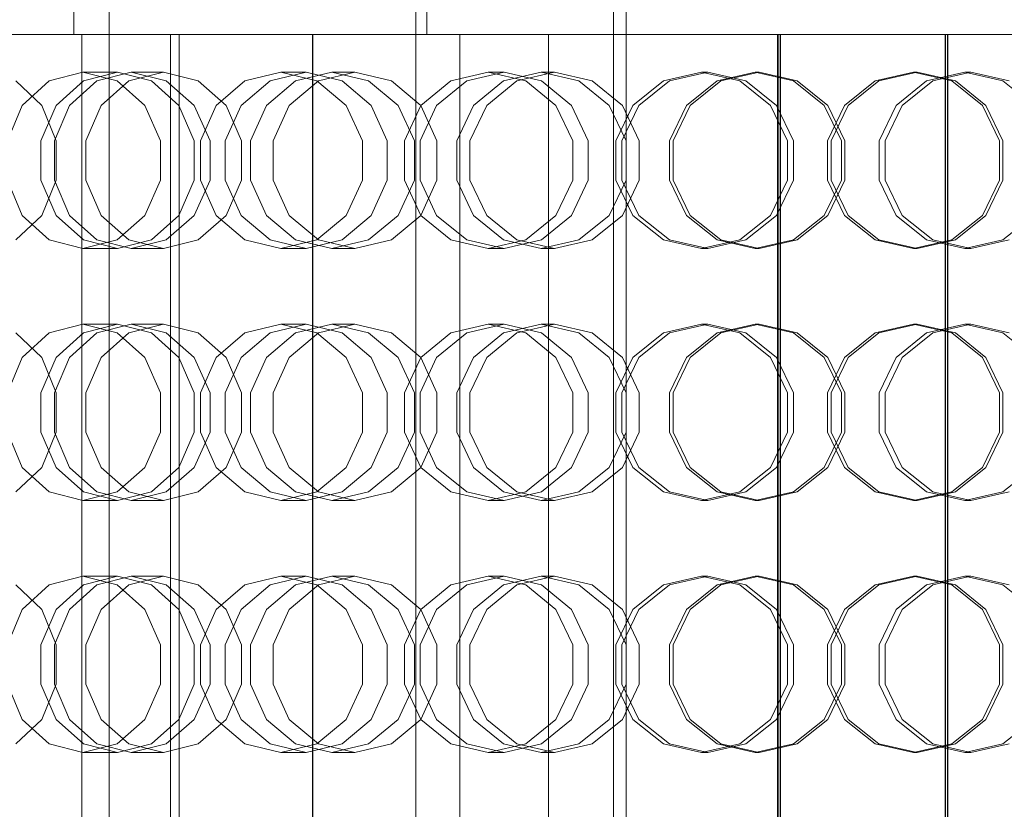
# Model space of a CAD drawing. Header units: millimetres. Extents: x -4738 to 65662, y -68080 to 6847.
# Tile 668 of 1056: x 25056 to 25290, y -17984 to -17796. Entities that reach past the tile are written whole.
import ezdxf

# ---------------------------------------------------------------- set-up
doc = ezdxf.new("R2010")
doc.units = ezdxf.units.MM
for name, color, linetype, lineweight in [('COTAS_P', 1, 'Continuous', 0), ('superior_briquetadora', 7, 'Continuous', 0), ('superior_C02-briq', 7, 'Continuous', 0)]:
    doc.layers.add(name, color=color, linetype=linetype, lineweight=lineweight)
doc.dimstyles.new('R19_100', dxfattribs={"dimtxt": 250, "dimasz": 150, "dimexe": 150, "dimexo": 80, "dimgap": 100, "dimtad": 1, "dimtih": 1, "dimtoh": 1, "dimdsep": 46, "dimcen": 0.09, "dimadec": 0, "dimazin": 0, "dimtfac": 1, "dimtdec": 4, "dimtofl": 0, "dimtmove": 0, "dimatfit": 3, "dimfxl": 1, "dimtolj": 1, "dimtzin": 0, "dimarcsym": 0})

# ---------------------------------------------------------------- blocks, each defined once
blk = doc.blocks.new('DIM_R30_33')
at = {"layer": 'COTAS_P'}
for p, q in [((24250.07, -17080), (24400.07, -17035)), ((26750.07, -17080), (26600.07, -17035)), ((24250.07, -17980), (24250.07, -17080)), ((24250.07, -17080), (26750.07, -17080)), ((24250.07, -17080), (24400.07, -17125)), ((26750.07, -17080), (26600.07, -17125)), ((26750.07, -17980), (26750.07, -17080))]:
    blk.add_line(p, q, dxfattribs=at)
blk.add_text('2500 P', height=250, dxfattribs=at).set_placement((25500.07, -16980))

msp = doc.modelspace()

# ---------------------------------------------------------------- linework, layer by layer
at = {"layer": 'superior_briquetadora'}
for p, q in [((25152.685, -17250), (25152.685, -17800)), ((25068.718, -17520), (25068.718, -17800)), ((25197.067, -17655), (25197.067, -18305)), ((25200.067, -17655), (25200.067, -18305)), ((25077.067, -17789), (25077.067, -18171)), ((25042.055, -17800), (25059.165, -17800)), ((25060.251, -17800), (25043.109, -17800)), ((25046.788, -17800), (25059.697, -17800)), ((25060.338, -17800), (25047.587, -17800)), ((25066.791, -17800), (25048.883, -17800)), ((25050.024, -17800), (25067.82, -17800)), ((25059.165, -17800), (25076.765, -17800)), ((25059.697, -17800), (25068.718, -17800)), ((25077.881, -17800), (25060.251, -17800)), ((25069.074, -17800), (25060.338, -17800)), ((25082.084, -17800), (25066.791, -17800)), ((25067.82, -17800), (25082.9, -17800)), ((25068.718, -17800), (25072.065, -17800)), ((25072.065, -17800), (25069.074, -17800)), ((25070.597, -18160), (25070.597, -17800)), ((25073.173, -17800), (25070.597, -17800)), ((25070.597, -17800), (25074.863, -17800)), ((25082.2, -17800), (25073.173, -17800)), ((25074.863, -17800), (25085.323, -17800)), ((25076.765, -17800), (25094.811, -17800)), ((25095.952, -17800), (25077.881, -17800)), ((25093.263, -17800), (25082.084, -17800)), ((25096.303, -17800), (25082.2, -17800)), ((25082.9, -17800), (25093.788, -17800)), ((25085.323, -17800), (25100.383, -17800)), ((25091.695, -18160), (25091.695, -17800)), ((25094.272, -17800), (25091.695, -17800)), ((25091.695, -17800), (25095.962, -17800)), ((25099.236, -17800), (25093.263, -17800)), ((25093.788, -17800), (25099.416, -17800)), ((25093.788, -17800), (25093.788, -18160)), ((25103.298, -17800), (25094.272, -17800)), ((25094.811, -17800), (25113.255, -17800)), ((25114.42, -17800), (25095.952, -17800)), ((25095.962, -17800), (25106.421, -17800)), ((25113.335, -17800), (25096.303, -17800)), ((25099.416, -17800), (25099.236, -17800)), ((25100.383, -17800), (25117.751, -17800)), ((25117.401, -17800), (25103.298, -17800)), ((25106.421, -17800), (25121.481, -17800)), ((25113.255, -17800), (25132.05, -17800)), ((25130.703, -17800), (25113.335, -17800)), ((25133.235, -17800), (25114.42, -17800)), ((25134.433, -17800), (25117.401, -17800)), ((25117.751, -17800), (25134.783, -17800)), ((25121.481, -17800), (25138.849, -17800)), ((25125.468, -18160), (25125.468, -17800)), ((25126.044, -17800), (25125.468, -17800)), ((25125.468, -17800), (25127.948, -17800)), ((25125.568, -17800), (25128.048, -17800)), ((25125.568, -17800), (25125.568, -18160)), ((25126.144, -17800), (25125.568, -17800)), ((25129.675, -17800), (25126.044, -17800)), ((25129.771, -17800), (25126.144, -17800)), ((25127.948, -17800), (25133.419, -17800)), ((25128.048, -17800), (25133.519, -17800)), ((25136.269, -17800), (25129.675, -17800)), ((25136.361, -17800), (25129.771, -17800)), ((25145.763, -17800), (25130.703, -17800)), ((25132.05, -17800), (25151.148, -17800)), ((25152.35, -17800), (25133.235, -17800)), ((25133.419, -17800), (25141.746, -17800)), ((25133.519, -17800), (25141.847, -17800)), ((25151.801, -17800), (25134.433, -17800)), ((25134.783, -17800), (25148.886, -17800)), ((25145.666, -17800), (25136.269, -17800)), ((25145.75, -17800), (25136.361, -17800)), ((25138.849, -17800), (25155.881, -17800)), ((25141.746, -17800), (25152.726, -17800)), ((25141.847, -17800), (25152.827, -17800)), ((25157.634, -17800), (25145.666, -17800)), ((25157.708, -17800), (25145.75, -17800)), ((25156.222, -17800), (25145.763, -17800)), ((25148.886, -17800), (25157.912, -17800)), ((25151.148, -17800), (25170.5, -17800)), ((25166.861, -17800), (25151.801, -17800)), ((25171.717, -17800), (25152.35, -17800)), ((25152.685, -17800), (25155.489, -17800)), ((25153.623, -17800), (25152.685, -17800)), ((25152.726, -17800), (25166.089, -17800)), ((25152.827, -17800), (25166.191, -17800)), ((25158.267, -17800), (25153.623, -17800)), ((25155.489, -17800), (25161.929, -17800)), ((25155.881, -17800), (25169.984, -17800)), ((25160.489, -17800), (25156.222, -17800)), ((25171.877, -17800), (25157.634, -17800)), ((25171.94, -17800), (25157.708, -17800)), ((25157.912, -17800), (25160.489, -17800)), ((25166.439, -17800), (25158.267, -17800)), ((25160.489, -18160), (25160.489, -17800)), ((25161.929, -17800), (25171.755, -17800)), ((25166.089, -17800), (25181.508, -17800)), ((25166.191, -17800), (25181.61, -17800)), ((25177.825, -17800), (25166.439, -17800)), ((25177.321, -17800), (25166.861, -17800)), ((25169.984, -17800), (25179.011, -17800)), ((25170.5, -17800), (25190.056, -17800)), ((25191.284, -17800), (25171.717, -17800)), ((25171.755, -17800), (25184.59, -17800)), ((25188.046, -17800), (25171.877, -17800)), ((25188.096, -17800), (25171.94, -17800)), ((25181.587, -17800), (25177.321, -17800)), ((25191.987, -17800), (25177.825, -17800)), ((25179.011, -17800), (25181.587, -17800)), ((25181.508, -17800), (25198.606, -17800)), ((25181.587, -18160), (25181.587, -17800)), ((25181.61, -17800), (25198.708, -17800)), ((25184.59, -17800), (25199.942, -17800)), ((25205.742, -17800), (25188.046, -17800)), ((25205.778, -17800), (25188.096, -17800)), ((25190.056, -17800), (25209.766, -17800)), ((25211.002, -17800), (25191.284, -17800)), ((25208.381, -17800), (25191.987, -17800)), ((25198.606, -17800), (25216.965, -17800)), ((25198.708, -17800), (25217.064, -17800)), ((25199.942, -17800), (25217.221, -17800)), ((25224.53, -17800), (25205.742, -17800)), ((25224.55, -17800), (25205.778, -17800)), ((25226.377, -17800), (25208.381, -17800)), ((25209.766, -17800), (25229.58, -17800)), ((25230.821, -17800), (25211.002, -17800)), ((25216.965, -17800), (25236.134, -17800)), ((25217.064, -17800), (25236.229, -17800)), ((25217.221, -17800), (25235.761, -17800)), ((25243.946, -17800), (25224.53, -17800)), ((25243.951, -17800), (25224.55, -17800)), ((25245.283, -17800), (25226.377, -17800)), ((25229.58, -17800), (25249.446, -17800)), ((25250.689, -17800), (25230.821, -17800)), ((25235.761, -17800), (25254.852, -17800)), ((25236.134, -17800), (25236.134, -18160)), ((25236.134, -17800), (25236.703, -17800)), ((25236.229, -17800), (25236.229, -18160)), ((25236.229, -17800), (25236.798, -17800)), ((25236.703, -17800), (25276.655, -17800)), ((25236.703, -18160), (25236.703, -17800)), ((25236.798, -17800), (25276.55, -17800)), ((25236.798, -17800), (25236.798, -18160)), ((25263.513, -17800), (25243.946, -17800)), ((25263.503, -17800), (25243.951, -17800)), ((25264.374, -17800), (25245.283, -17800)), ((25249.446, -17800), (25269.314, -17800)), ((25270.555, -17800), (25250.689, -17800)), ((25254.852, -17800), (25273.758, -17800)), ((25282.723, -17800), (25263.503, -17800)), ((25282.749, -17800), (25263.513, -17800)), ((25282.914, -17800), (25264.374, -17800)), ((25269.314, -17800), (25289.133, -17800)), ((25290.369, -17800), (25270.555, -17800)), ((25273.758, -17800), (25291.754, -17800)), ((25275.981, -17800), (25294.694, -17800)), ((25275.981, -18160), (25275.981, -17800)), ((25276.55, -17800), (25275.981, -17800)), ((25276.655, -17800), (25276.085, -17800)), ((25276.085, -17800), (25294.8, -17800)), ((25276.085, -18160), (25276.085, -17800)), ((25276.55, -17800), (25276.55, -18160)), ((25276.655, -18160), (25276.655, -17800)), ((25301.14, -17800), (25282.723, -17800)), ((25301.181, -17800), (25282.749, -17800)), ((25300.193, -17800), (25282.914, -17800)), ((25289.133, -17800), (25308.851, -17800)), ((25062.79, -17811.08), (25070.847, -17809)), ((25079.071, -17809), (25070.847, -17809)), ((25070.847, -17809), (25079.001, -17811.08)), ((25079.071, -17809), (25070.966, -17811.08)), ((25082.359, -17809), (25074.167, -17811.08)), ((25087.176, -17811.08), (25079.071, -17809)), ((25081.818, -17811.08), (25090.055, -17809)), ((25090.055, -17809), (25082.359, -17809)), ((25090.642, -17811.08), (25082.359, -17809)), ((25090.055, -17809), (25098.292, -17811.08)), ((25109.378, -17811.08), (25117.922, -17809)), ((25123.986, -17809), (25115.408, -17811.08)), ((25123.986, -17809), (25117.922, -17809)), ((25117.922, -17809), (25126.538, -17811.08)), ((25130.077, -17809), (25121.434, -17811.08)), ((25132.565, -17811.08), (25123.986, -17809)), ((25126.909, -17811.08), (25135.583, -17809)), ((25135.583, -17809), (25130.077, -17809)), ((25138.785, -17811.08), (25130.077, -17809)), ((25135.583, -17809), (25144.258, -17811.08)), ((25158.374, -17811.08), (25167.259, -17809)), ((25171.059, -17809), (25162.153, -17811.08)), ((25171.059, -17809), (25167.259, -17809)), ((25167.259, -17809), (25176.188, -17811.08)), ((25179.848, -17809), (25170.902, -17811.08)), ((25179.965, -17811.08), (25171.059, -17809)), ((25174.106, -17811.08), (25183.07, -17809)), ((25183.07, -17809), (25179.848, -17809)), ((25188.832, -17811.08), (25179.848, -17809)), ((25183.07, -17809), (25192.035, -17811.08)), ((25208.939, -17811.08), (25218.012, -17809)), ((25219.483, -17809), (25210.402, -17811.08)), ((25219.483, -17809), (25218.012, -17809)), ((25218.012, -17809), (25227.103, -17811.08)), ((25228.564, -17811.08), (25219.483, -17809)), ((25230.821, -17809), (25221.724, -17811.08)), ((25222.603, -17811.08), (25231.704, -17809)), ((25231.704, -17809), (25230.821, -17809)), ((25239.927, -17811.08), (25230.821, -17809)), ((25231.704, -17809), (25240.804, -17811.08)), ((25268.431, -17809), (25259.33, -17811.08)), ((25260.208, -17811.08), (25269.314, -17809)), ((25268.431, -17809), (25269.314, -17809)), ((25277.532, -17811.08), (25268.431, -17809)), ((25269.314, -17809), (25278.411, -17811.08)), ((25271.571, -17811.08), (25280.652, -17809)), ((25282.123, -17809), (25273.032, -17811.08)), ((25280.652, -17809), (25282.123, -17809)), ((25280.652, -17809), (25289.733, -17811.08)), ((25291.196, -17811.08), (25282.123, -17809)), ((25054.922, -17811.08), (25061.063, -17816.907)), ((25056.4, -17816.906), (25062.79, -17811.08)), ((25070.966, -17811.08), (25064.467, -17816.907)), ((25074.167, -17811.08), (25067.664, -17816.906)), ((25075.213, -17816.907), (25081.818, -17811.08)), ((25079.001, -17811.08), (25085.608, -17816.906)), ((25093.676, -17816.907), (25087.176, -17811.08)), ((25097.348, -17816.906), (25090.642, -17811.08)), ((25098.292, -17811.08), (25104.897, -17816.907)), ((25102.58, -17816.906), (25109.378, -17811.08)), ((25115.408, -17811.08), (25108.528, -17816.907)), ((25121.434, -17811.08), (25114.551, -17816.906)), ((25119.952, -17816.907), (25126.909, -17811.08)), ((25126.538, -17811.08), (25133.497, -17816.906)), ((25139.445, -17816.907), (25132.565, -17811.08)), ((25145.813, -17816.906), (25138.785, -17811.08)), ((25144.258, -17811.08), (25151.215, -17816.907)), ((25151.283, -17816.906), (25158.374, -17811.08)), ((25162.153, -17811.08), (25155.011, -17816.907)), ((25170.902, -17811.08), (25163.756, -17816.906)), ((25166.917, -17816.907), (25174.106, -17811.08)), ((25176.188, -17811.08), (25183.38, -17816.906)), ((25187.107, -17816.907), (25179.965, -17811.08)), ((25196.063, -17816.906), (25188.832, -17811.08)), ((25192.035, -17811.08), (25199.224, -17816.907)), ((25201.677, -17816.906), (25208.939, -17811.08)), ((25210.402, -17811.08), (25203.12, -17816.907)), ((25221.724, -17811.08), (25214.439, -17816.906)), ((25215.305, -17816.907), (25222.603, -17811.08)), ((25227.103, -17811.08), (25234.404, -17816.906)), ((25235.847, -17816.907), (25228.564, -17811.08)), ((25247.236, -17816.906), (25239.927, -17811.08)), ((25240.804, -17811.08), (25248.103, -17816.907)), ((25259.33, -17811.08), (25252.032, -17816.907)), ((25252.899, -17816.906), (25260.208, -17811.08)), ((25264.288, -17816.907), (25271.571, -17811.08)), ((25273.032, -17811.08), (25265.731, -17816.906)), ((25284.83, -17816.907), (25277.532, -17811.08)), ((25278.411, -17811.08), (25285.696, -17816.906)), ((25289.733, -17811.08), (25297.015, -17816.907)), ((25052.88, -17825.326), (25056.4, -17816.906)), ((25064.467, -17816.907), (25060.86, -17825.327)), ((25061.063, -17816.907), (25064.471, -17825.327)), ((25067.664, -17816.906), (25064.08, -17825.326)), ((25071.547, -17825.327), (25075.213, -17816.907)), ((25085.608, -17816.906), (25089.303, -17825.326)), ((25097.283, -17825.327), (25093.676, -17816.907)), ((25101.095, -17825.326), (25097.348, -17816.906)), ((25098.826, -17825.326), (25102.58, -17816.906)), ((25108.528, -17816.907), (25104.71, -17825.327)), ((25104.897, -17816.907), (25108.563, -17825.327)), ((25114.551, -17816.906), (25110.749, -17825.326)), ((25116.091, -17825.327), (25119.952, -17816.907)), ((25133.497, -17816.906), (25137.379, -17825.326)), ((25143.263, -17825.327), (25139.445, -17816.907)), ((25149.732, -17825.326), (25145.813, -17816.906)), ((25147.36, -17825.326), (25151.283, -17816.906)), ((25155.011, -17816.907), (25151.047, -17825.327)), ((25151.215, -17816.907), (25155.075, -17825.327)), ((25163.756, -17816.906), (25159.801, -17825.326)), ((25162.928, -17825.327), (25166.917, -17816.907)), ((25183.38, -17816.906), (25187.384, -17825.326)), ((25191.071, -17825.327), (25187.107, -17816.907)), ((25200.086, -17825.326), (25196.063, -17816.906)), ((25197.651, -17825.326), (25201.677, -17816.906)), ((25203.12, -17816.907), (25199.078, -17825.327)), ((25199.224, -17816.907), (25203.213, -17825.327)), ((25214.439, -17816.906), (25210.398, -17825.326)), ((25211.255, -17825.327), (25215.305, -17816.907)), ((25234.404, -17816.906), (25238.461, -17825.326)), ((25239.888, -17825.327), (25235.847, -17816.907)), ((25251.296, -17825.326), (25247.236, -17816.906)), ((25252.032, -17816.907), (25247.982, -17825.327)), ((25248.103, -17816.907), (25252.153, -17825.327)), ((25248.839, -17825.326), (25252.899, -17816.906)), ((25260.247, -17825.327), (25264.288, -17816.907)), ((25265.731, -17816.906), (25261.674, -17825.326)), ((25288.88, -17825.327), (25284.83, -17816.907)), ((25285.696, -17816.906), (25289.737, -17825.326)), ((25060.86, -17825.327), (25060.86, -17834.673)), ((25064.08, -17825.326), (25064.08, -17834.674)), ((25064.471, -17825.327), (25064.471, -17834.673)), ((25071.547, -17834.673), (25071.547, -17825.327)), ((25089.303, -17825.326), (25089.303, -17834.674)), ((25097.283, -17834.673), (25097.283, -17825.327)), ((25098.826, -17834.674), (25098.826, -17825.326)), ((25101.095, -17834.674), (25101.095, -17825.326)), ((25104.71, -17825.327), (25104.71, -17834.673)), ((25108.563, -17825.327), (25108.563, -17834.673)), ((25110.749, -17825.326), (25110.749, -17834.674)), ((25116.091, -17834.673), (25116.091, -17825.327)), ((25137.379, -17825.326), (25137.379, -17834.674)), ((25143.263, -17834.673), (25143.263, -17825.327)), ((25147.36, -17834.674), (25147.36, -17825.326)), ((25149.732, -17834.674), (25149.732, -17825.326)), ((25151.047, -17825.327), (25151.047, -17834.673)), ((25155.075, -17825.327), (25155.075, -17834.673)), ((25159.801, -17825.326), (25159.801, -17834.674)), ((25162.928, -17834.673), (25162.928, -17825.327)), ((25187.384, -17825.326), (25187.384, -17834.674)), ((25191.071, -17834.673), (25191.071, -17825.327)), ((25197.651, -17834.674), (25197.651, -17825.326)), ((25199.078, -17825.327), (25199.078, -17834.673)), ((25200.086, -17834.674), (25200.086, -17825.326)), ((25203.213, -17825.327), (25203.213, -17834.673)), ((25210.398, -17825.326), (25210.398, -17834.674)), ((25211.255, -17834.673), (25211.255, -17825.327)), ((25238.461, -17825.326), (25238.461, -17834.674)), ((25239.888, -17834.673), (25239.888, -17825.327)), ((25247.982, -17825.327), (25247.982, -17834.673)), ((25248.839, -17834.674), (25248.839, -17825.326)), ((25251.296, -17834.674), (25251.296, -17825.326)), ((25252.153, -17825.327), (25252.153, -17834.673)), ((25260.247, -17834.673), (25260.247, -17825.327)), ((25261.674, -17825.326), (25261.674, -17834.674)), ((25288.88, -17834.673), (25288.88, -17825.327)), ((25289.737, -17825.326), (25289.737, -17834.674)), ((25056.4, -17843.094), (25052.88, -17834.674)), ((25060.86, -17834.673), (25064.467, -17843.093)), ((25064.471, -17834.673), (25061.063, -17843.093)), ((25064.08, -17834.674), (25067.664, -17843.094)), ((25075.213, -17843.093), (25071.547, -17834.673)), ((25089.303, -17834.674), (25085.608, -17843.094)), ((25093.676, -17843.093), (25097.283, -17834.673)), ((25097.348, -17843.094), (25101.095, -17834.674)), ((25102.58, -17843.094), (25098.826, -17834.674)), ((25104.71, -17834.673), (25108.528, -17843.093)), ((25108.563, -17834.673), (25104.897, -17843.093)), ((25110.749, -17834.674), (25114.551, -17843.094)), ((25119.952, -17843.093), (25116.091, -17834.673)), ((25137.379, -17834.674), (25133.497, -17843.094)), ((25139.445, -17843.093), (25143.263, -17834.673)), ((25145.813, -17843.094), (25149.732, -17834.674)), ((25151.283, -17843.094), (25147.36, -17834.674)), ((25151.047, -17834.673), (25155.011, -17843.093)), ((25155.075, -17834.673), (25151.215, -17843.093)), ((25159.801, -17834.674), (25163.756, -17843.094)), ((25166.917, -17843.093), (25162.928, -17834.673)), ((25187.384, -17834.674), (25183.38, -17843.094)), ((25187.107, -17843.093), (25191.071, -17834.673)), ((25196.063, -17843.094), (25200.086, -17834.674)), ((25201.677, -17843.094), (25197.651, -17834.674)), ((25199.078, -17834.673), (25203.12, -17843.093)), ((25203.213, -17834.673), (25199.224, -17843.093)), ((25210.398, -17834.674), (25214.439, -17843.094)), ((25215.305, -17843.093), (25211.255, -17834.673)), ((25238.461, -17834.674), (25234.404, -17843.094)), ((25235.847, -17843.093), (25239.888, -17834.673)), ((25247.236, -17843.094), (25251.296, -17834.674)), ((25247.982, -17834.673), (25252.032, -17843.093)), ((25252.153, -17834.673), (25248.103, -17843.093)), ((25252.899, -17843.094), (25248.839, -17834.674)), ((25264.288, -17843.093), (25260.247, -17834.673)), ((25261.674, -17834.674), (25265.731, -17843.094)), ((25284.83, -17843.093), (25288.88, -17834.673)), ((25289.737, -17834.674), (25285.696, -17843.094)), ((25061.063, -17843.093), (25054.922, -17848.92)), ((25062.79, -17848.92), (25056.4, -17843.094)), ((25064.467, -17843.093), (25070.966, -17848.92)), ((25067.664, -17843.094), (25074.167, -17848.92)), ((25081.818, -17848.92), (25075.213, -17843.093)), ((25085.608, -17843.094), (25079.001, -17848.92)), ((25087.176, -17848.92), (25093.676, -17843.093)), ((25090.642, -17848.92), (25097.348, -17843.094)), ((25104.897, -17843.093), (25098.292, -17848.92)), ((25109.378, -17848.92), (25102.58, -17843.094)), ((25108.528, -17843.093), (25115.408, -17848.92)), ((25114.551, -17843.094), (25121.434, -17848.92)), ((25126.909, -17848.92), (25119.952, -17843.093)), ((25133.497, -17843.094), (25126.538, -17848.92)), ((25132.565, -17848.92), (25139.445, -17843.093)), ((25138.785, -17848.92), (25145.813, -17843.094)), ((25151.215, -17843.093), (25144.258, -17848.92)), ((25158.374, -17848.92), (25151.283, -17843.094)), ((25155.011, -17843.093), (25162.153, -17848.92)), ((25163.756, -17843.094), (25170.902, -17848.92)), ((25174.106, -17848.92), (25166.917, -17843.093)), ((25183.38, -17843.094), (25176.188, -17848.92)), ((25179.965, -17848.92), (25187.107, -17843.093)), ((25188.832, -17848.92), (25196.063, -17843.094)), ((25199.224, -17843.093), (25192.035, -17848.92)), ((25208.939, -17848.92), (25201.677, -17843.094)), ((25203.12, -17843.093), (25210.402, -17848.92)), ((25214.439, -17843.094), (25221.725, -17848.92)), ((25222.603, -17848.92), (25215.305, -17843.093)), ((25234.404, -17843.094), (25227.103, -17848.92)), ((25228.564, -17848.92), (25235.847, -17843.093)), ((25239.927, -17848.92), (25247.236, -17843.094)), ((25248.103, -17843.093), (25240.804, -17848.92)), ((25252.032, -17843.093), (25259.33, -17848.92)), ((25260.208, -17848.92), (25252.899, -17843.094)), ((25271.571, -17848.92), (25264.288, -17843.093)), ((25265.731, -17843.094), (25273.032, -17848.92)), ((25277.532, -17848.92), (25284.83, -17843.093)), ((25285.696, -17843.094), (25278.41, -17848.92)), ((25297.015, -17843.093), (25289.733, -17848.92)), ((25070.847, -17851), (25062.79, -17848.92)), ((25079.001, -17848.92), (25070.847, -17851)), ((25070.966, -17848.92), (25079.071, -17851)), ((25074.167, -17848.92), (25082.359, -17851)), ((25079.071, -17851), (25087.176, -17848.92)), ((25090.055, -17851), (25081.818, -17848.92)), ((25082.359, -17851), (25090.642, -17848.92)), ((25098.292, -17848.92), (25090.055, -17851)), ((25117.922, -17851), (25109.378, -17848.92)), ((25115.408, -17848.92), (25123.986, -17851)), ((25126.538, -17848.92), (25117.922, -17851)), ((25121.434, -17848.92), (25130.077, -17851)), ((25123.986, -17851), (25132.565, -17848.92)), ((25135.583, -17851), (25126.909, -17848.92)), ((25130.077, -17851), (25138.785, -17848.92)), ((25144.258, -17848.92), (25135.583, -17851)), ((25167.259, -17851), (25158.374, -17848.92)), ((25162.153, -17848.92), (25171.059, -17851)), ((25176.188, -17848.92), (25167.259, -17851)), ((25170.902, -17848.92), (25179.848, -17851)), ((25171.059, -17851), (25179.965, -17848.92)), ((25183.07, -17851), (25174.106, -17848.92)), ((25179.848, -17851), (25188.832, -17848.92)), ((25192.035, -17848.92), (25183.07, -17851)), ((25218.012, -17851), (25208.939, -17848.92)), ((25210.402, -17848.92), (25219.483, -17851)), ((25227.103, -17848.92), (25218.012, -17851)), ((25219.483, -17851), (25228.564, -17848.92)), ((25221.725, -17848.92), (25230.821, -17851)), ((25231.704, -17851), (25222.603, -17848.92)), ((25230.821, -17851), (25239.927, -17848.92)), ((25240.804, -17848.92), (25231.704, -17851)), ((25259.33, -17848.92), (25268.431, -17851)), ((25269.314, -17851), (25260.208, -17848.92)), ((25268.431, -17851), (25277.532, -17848.92)), ((25278.41, -17848.92), (25269.314, -17851)), ((25280.652, -17851), (25271.571, -17848.92)), ((25273.032, -17848.92), (25282.123, -17851)), ((25289.733, -17848.92), (25280.652, -17851)), ((25282.123, -17851), (25291.196, -17848.92)), ((25079.071, -17851), (25070.847, -17851)), ((25090.055, -17851), (25082.359, -17851)), ((25123.986, -17851), (25117.922, -17851)), ((25135.583, -17851), (25130.077, -17851)), ((25171.059, -17851), (25167.259, -17851)), ((25183.07, -17851), (25179.848, -17851)), ((25219.483, -17851), (25218.012, -17851)), ((25231.704, -17851), (25230.821, -17851)), ((25268.431, -17851), (25269.314, -17851)), ((25280.652, -17851), (25282.123, -17851)), ((25062.79, -17871.08), (25070.847, -17869)), ((25079.071, -17869), (25070.847, -17869)), ((25070.847, -17869), (25079.001, -17871.08)), ((25079.071, -17869), (25070.966, -17871.08)), ((25082.359, -17869), (25074.167, -17871.08)), ((25087.176, -17871.08), (25079.071, -17869)), ((25081.818, -17871.08), (25090.055, -17869)), ((25090.055, -17869), (25082.359, -17869)), ((25090.642, -17871.08), (25082.359, -17869)), ((25090.055, -17869), (25098.292, -17871.08)), ((25109.378, -17871.08), (25117.922, -17869)), ((25123.986, -17869), (25115.408, -17871.08)), ((25123.986, -17869), (25117.922, -17869)), ((25117.922, -17869), (25126.538, -17871.08)), ((25130.077, -17869), (25121.434, -17871.08)), ((25132.565, -17871.08), (25123.986, -17869)), ((25126.909, -17871.08), (25135.583, -17869)), ((25135.583, -17869), (25130.077, -17869)), ((25138.785, -17871.08), (25130.077, -17869)), ((25135.583, -17869), (25144.258, -17871.08)), ((25158.374, -17871.08), (25167.259, -17869)), ((25171.059, -17869), (25162.153, -17871.08)), ((25171.059, -17869), (25167.259, -17869)), ((25167.259, -17869), (25176.188, -17871.08)), ((25179.848, -17869), (25170.902, -17871.08)), ((25179.965, -17871.08), (25171.059, -17869)), ((25174.106, -17871.08), (25183.07, -17869)), ((25183.07, -17869), (25179.848, -17869)), ((25188.832, -17871.08), (25179.848, -17869)), ((25183.07, -17869), (25192.035, -17871.08)), ((25208.939, -17871.08), (25218.012, -17869)), ((25219.483, -17869), (25210.402, -17871.08)), ((25219.483, -17869), (25218.012, -17869)), ((25218.012, -17869), (25227.103, -17871.08)), ((25228.564, -17871.08), (25219.483, -17869)), ((25230.821, -17869), (25221.724, -17871.08)), ((25222.603, -17871.08), (25231.704, -17869)), ((25231.704, -17869), (25230.821, -17869)), ((25239.927, -17871.08), (25230.821, -17869)), ((25231.704, -17869), (25240.804, -17871.08)), ((25268.431, -17869), (25259.33, -17871.08)), ((25260.208, -17871.08), (25269.314, -17869)), ((25268.431, -17869), (25269.314, -17869)), ((25277.532, -17871.08), (25268.431, -17869)), ((25269.314, -17869), (25278.411, -17871.08)), ((25271.571, -17871.08), (25280.652, -17869)), ((25282.123, -17869), (25273.032, -17871.08)), ((25280.652, -17869), (25282.123, -17869)), ((25280.652, -17869), (25289.733, -17871.08)), ((25291.196, -17871.08), (25282.123, -17869)), ((25054.922, -17871.08), (25061.063, -17876.907)), ((25056.4, -17876.906), (25062.79, -17871.08)), ((25070.966, -17871.08), (25064.467, -17876.907)), ((25074.167, -17871.08), (25067.664, -17876.906)), ((25075.213, -17876.907), (25081.818, -17871.08)), ((25079.001, -17871.08), (25085.608, -17876.906)), ((25093.676, -17876.907), (25087.176, -17871.08)), ((25097.348, -17876.906), (25090.642, -17871.08)), ((25098.292, -17871.08), (25104.897, -17876.907)), ((25102.58, -17876.906), (25109.378, -17871.08)), ((25115.408, -17871.08), (25108.528, -17876.907)), ((25121.434, -17871.08), (25114.551, -17876.906)), ((25119.952, -17876.907), (25126.909, -17871.08)), ((25126.538, -17871.08), (25133.497, -17876.906)), ((25139.445, -17876.907), (25132.565, -17871.08)), ((25145.813, -17876.906), (25138.785, -17871.08)), ((25144.258, -17871.08), (25151.215, -17876.907)), ((25151.283, -17876.906), (25158.374, -17871.08)), ((25162.153, -17871.08), (25155.011, -17876.907)), ((25170.902, -17871.08), (25163.756, -17876.906)), ((25166.917, -17876.907), (25174.106, -17871.08)), ((25176.188, -17871.08), (25183.38, -17876.906)), ((25187.107, -17876.907), (25179.965, -17871.08)), ((25196.063, -17876.906), (25188.832, -17871.08)), ((25192.035, -17871.08), (25199.224, -17876.907)), ((25201.677, -17876.906), (25208.939, -17871.08)), ((25210.402, -17871.08), (25203.12, -17876.907)), ((25221.724, -17871.08), (25214.439, -17876.906)), ((25215.305, -17876.907), (25222.603, -17871.08)), ((25227.103, -17871.08), (25234.404, -17876.906)), ((25235.847, -17876.907), (25228.564, -17871.08)), ((25247.236, -17876.906), (25239.927, -17871.08)), ((25240.804, -17871.08), (25248.103, -17876.907)), ((25259.33, -17871.08), (25252.032, -17876.907)), ((25252.899, -17876.906), (25260.208, -17871.08)), ((25264.288, -17876.907), (25271.571, -17871.08)), ((25273.032, -17871.08), (25265.731, -17876.906)), ((25284.83, -17876.907), (25277.532, -17871.08)), ((25278.411, -17871.08), (25285.696, -17876.906)), ((25289.733, -17871.08), (25297.015, -17876.907)), ((25052.88, -17885.326), (25056.4, -17876.906)), ((25064.467, -17876.907), (25060.86, -17885.327)), ((25061.063, -17876.907), (25064.471, -17885.327)), ((25067.664, -17876.906), (25064.08, -17885.326)), ((25071.547, -17885.327), (25075.213, -17876.907)), ((25085.608, -17876.906), (25089.303, -17885.326)), ((25097.283, -17885.327), (25093.676, -17876.907)), ((25101.095, -17885.326), (25097.348, -17876.906)), ((25098.826, -17885.326), (25102.58, -17876.906)), ((25108.528, -17876.907), (25104.71, -17885.327)), ((25104.897, -17876.907), (25108.563, -17885.327)), ((25114.551, -17876.906), (25110.749, -17885.326)), ((25116.091, -17885.327), (25119.952, -17876.907)), ((25133.497, -17876.906), (25137.379, -17885.326)), ((25143.263, -17885.327), (25139.445, -17876.907)), ((25149.732, -17885.326), (25145.813, -17876.906)), ((25147.36, -17885.326), (25151.283, -17876.906)), ((25155.011, -17876.907), (25151.047, -17885.327)), ((25151.215, -17876.907), (25155.075, -17885.327)), ((25163.756, -17876.906), (25159.801, -17885.326)), ((25162.928, -17885.327), (25166.917, -17876.907)), ((25183.38, -17876.906), (25187.384, -17885.326)), ((25191.071, -17885.327), (25187.107, -17876.907)), ((25200.086, -17885.326), (25196.063, -17876.906)), ((25197.651, -17885.326), (25201.677, -17876.906)), ((25203.12, -17876.907), (25199.078, -17885.327)), ((25199.224, -17876.907), (25203.213, -17885.327)), ((25214.439, -17876.906), (25210.398, -17885.326)), ((25211.255, -17885.327), (25215.305, -17876.907)), ((25234.404, -17876.906), (25238.461, -17885.326)), ((25239.888, -17885.327), (25235.847, -17876.907)), ((25251.296, -17885.326), (25247.236, -17876.906)), ((25252.032, -17876.907), (25247.982, -17885.327)), ((25248.103, -17876.907), (25252.153, -17885.327)), ((25248.839, -17885.326), (25252.899, -17876.906)), ((25260.247, -17885.327), (25264.288, -17876.907)), ((25265.731, -17876.906), (25261.674, -17885.326)), ((25288.88, -17885.327), (25284.83, -17876.907)), ((25285.696, -17876.906), (25289.737, -17885.326)), ((25060.86, -17885.327), (25060.86, -17894.673)), ((25064.08, -17885.326), (25064.08, -17894.674)), ((25064.471, -17885.327), (25064.471, -17894.673)), ((25071.547, -17894.673), (25071.547, -17885.327)), ((25089.303, -17885.326), (25089.303, -17894.674)), ((25097.283, -17894.673), (25097.283, -17885.327)), ((25098.826, -17894.674), (25098.826, -17885.326)), ((25101.095, -17894.674), (25101.095, -17885.326)), ((25104.71, -17885.327), (25104.71, -17894.673)), ((25108.563, -17885.327), (25108.563, -17894.673)), ((25110.749, -17885.326), (25110.749, -17894.674)), ((25116.091, -17894.673), (25116.091, -17885.327)), ((25137.379, -17885.326), (25137.379, -17894.674)), ((25143.263, -17894.673), (25143.263, -17885.327)), ((25147.36, -17894.674), (25147.36, -17885.326)), ((25149.732, -17894.674), (25149.732, -17885.326)), ((25151.047, -17885.327), (25151.047, -17894.673)), ((25155.075, -17885.327), (25155.075, -17894.673)), ((25159.801, -17885.326), (25159.801, -17894.674)), ((25162.928, -17894.673), (25162.928, -17885.327)), ((25187.384, -17885.326), (25187.384, -17894.674)), ((25191.071, -17894.673), (25191.071, -17885.327)), ((25197.651, -17894.674), (25197.651, -17885.326)), ((25199.078, -17885.327), (25199.078, -17894.673)), ((25200.086, -17894.674), (25200.086, -17885.326)), ((25203.213, -17885.327), (25203.213, -17894.673)), ((25210.398, -17885.326), (25210.398, -17894.674)), ((25211.255, -17894.673), (25211.255, -17885.327)), ((25238.461, -17885.326), (25238.461, -17894.674)), ((25239.888, -17894.673), (25239.888, -17885.327)), ((25247.982, -17885.327), (25247.982, -17894.673)), ((25248.839, -17894.674), (25248.839, -17885.326)), ((25251.296, -17894.674), (25251.296, -17885.326)), ((25252.153, -17885.327), (25252.153, -17894.673)), ((25260.247, -17894.673), (25260.247, -17885.327)), ((25261.674, -17885.326), (25261.674, -17894.674)), ((25288.88, -17894.673), (25288.88, -17885.327)), ((25289.737, -17885.326), (25289.737, -17894.674)), ((25056.4, -17903.094), (25052.88, -17894.674)), ((25060.86, -17894.673), (25064.467, -17903.093)), ((25064.471, -17894.673), (25061.063, -17903.093)), ((25064.08, -17894.674), (25067.664, -17903.094)), ((25075.213, -17903.093), (25071.547, -17894.673)), ((25089.303, -17894.674), (25085.608, -17903.094)), ((25093.676, -17903.093), (25097.283, -17894.673)), ((25097.348, -17903.094), (25101.095, -17894.674)), ((25102.58, -17903.094), (25098.826, -17894.674)), ((25104.71, -17894.673), (25108.528, -17903.093)), ((25108.563, -17894.673), (25104.897, -17903.093)), ((25110.749, -17894.674), (25114.551, -17903.094)), ((25119.952, -17903.093), (25116.091, -17894.673)), ((25137.379, -17894.674), (25133.497, -17903.094)), ((25139.445, -17903.093), (25143.263, -17894.673)), ((25145.813, -17903.094), (25149.732, -17894.674)), ((25151.283, -17903.094), (25147.36, -17894.674)), ((25151.047, -17894.673), (25155.011, -17903.093)), ((25155.075, -17894.673), (25151.215, -17903.093)), ((25159.801, -17894.674), (25163.756, -17903.094)), ((25166.917, -17903.093), (25162.928, -17894.673)), ((25187.384, -17894.674), (25183.38, -17903.094)), ((25187.107, -17903.093), (25191.071, -17894.673)), ((25196.063, -17903.094), (25200.086, -17894.674)), ((25201.677, -17903.094), (25197.651, -17894.674)), ((25199.078, -17894.673), (25203.12, -17903.093)), ((25203.213, -17894.673), (25199.224, -17903.093)), ((25210.398, -17894.674), (25214.439, -17903.094)), ((25215.305, -17903.093), (25211.255, -17894.673)), ((25238.461, -17894.674), (25234.404, -17903.094)), ((25235.847, -17903.093), (25239.888, -17894.673)), ((25247.236, -17903.094), (25251.296, -17894.674)), ((25247.982, -17894.673), (25252.032, -17903.093)), ((25252.153, -17894.673), (25248.103, -17903.093)), ((25252.899, -17903.094), (25248.839, -17894.674)), ((25264.288, -17903.093), (25260.247, -17894.673)), ((25261.674, -17894.674), (25265.731, -17903.094)), ((25284.83, -17903.093), (25288.88, -17894.673)), ((25289.737, -17894.674), (25285.696, -17903.094)), ((25061.063, -17903.093), (25054.922, -17908.92)), ((25062.79, -17908.92), (25056.4, -17903.094)), ((25064.467, -17903.093), (25070.966, -17908.92)), ((25067.664, -17903.094), (25074.167, -17908.92)), ((25081.818, -17908.92), (25075.213, -17903.093)), ((25085.608, -17903.094), (25079.001, -17908.92)), ((25087.176, -17908.92), (25093.676, -17903.093)), ((25090.642, -17908.92), (25097.348, -17903.094)), ((25104.897, -17903.093), (25098.292, -17908.92)), ((25109.378, -17908.92), (25102.58, -17903.094)), ((25108.528, -17903.093), (25115.408, -17908.92)), ((25114.551, -17903.094), (25121.434, -17908.92)), ((25126.909, -17908.92), (25119.952, -17903.093)), ((25133.497, -17903.094), (25126.538, -17908.92)), ((25132.565, -17908.92), (25139.445, -17903.093)), ((25138.785, -17908.92), (25145.813, -17903.094)), ((25151.215, -17903.093), (25144.258, -17908.92)), ((25158.374, -17908.92), (25151.283, -17903.094)), ((25155.011, -17903.093), (25162.153, -17908.92)), ((25163.756, -17903.094), (25170.902, -17908.92)), ((25174.106, -17908.92), (25166.917, -17903.093)), ((25183.38, -17903.094), (25176.188, -17908.92)), ((25179.965, -17908.92), (25187.107, -17903.093)), ((25188.832, -17908.92), (25196.063, -17903.094)), ((25199.224, -17903.093), (25192.035, -17908.92)), ((25208.939, -17908.92), (25201.677, -17903.094)), ((25203.12, -17903.093), (25210.402, -17908.92)), ((25214.439, -17903.094), (25221.725, -17908.92)), ((25222.603, -17908.92), (25215.305, -17903.093)), ((25234.404, -17903.094), (25227.103, -17908.92)), ((25228.564, -17908.92), (25235.847, -17903.093)), ((25239.927, -17908.92), (25247.236, -17903.094)), ((25248.103, -17903.093), (25240.804, -17908.92)), ((25252.032, -17903.093), (25259.33, -17908.92)), ((25260.208, -17908.92), (25252.899, -17903.094)), ((25271.571, -17908.92), (25264.288, -17903.093)), ((25265.731, -17903.094), (25273.032, -17908.92)), ((25277.532, -17908.92), (25284.83, -17903.093)), ((25285.696, -17903.094), (25278.41, -17908.92)), ((25297.015, -17903.093), (25289.733, -17908.92)), ((25070.847, -17911), (25062.79, -17908.92)), ((25079.001, -17908.92), (25070.847, -17911)), ((25070.966, -17908.92), (25079.071, -17911)), ((25074.167, -17908.92), (25082.359, -17911)), ((25079.071, -17911), (25087.176, -17908.92)), ((25090.055, -17911), (25081.818, -17908.92)), ((25082.359, -17911), (25090.642, -17908.92)), ((25098.292, -17908.92), (25090.055, -17911)), ((25117.922, -17911), (25109.378, -17908.92)), ((25115.408, -17908.92), (25123.986, -17911)), ((25126.538, -17908.92), (25117.922, -17911)), ((25121.434, -17908.92), (25130.077, -17911)), ((25123.986, -17911), (25132.565, -17908.92)), ((25135.583, -17911), (25126.909, -17908.92)), ((25130.077, -17911), (25138.785, -17908.92)), ((25144.258, -17908.92), (25135.583, -17911)), ((25167.259, -17911), (25158.374, -17908.92)), ((25162.153, -17908.92), (25171.059, -17911)), ((25176.188, -17908.92), (25167.259, -17911)), ((25170.902, -17908.92), (25179.848, -17911)), ((25171.059, -17911), (25179.965, -17908.92)), ((25183.07, -17911), (25174.106, -17908.92)), ((25179.848, -17911), (25188.832, -17908.92)), ((25192.035, -17908.92), (25183.07, -17911)), ((25218.012, -17911), (25208.939, -17908.92)), ((25210.402, -17908.92), (25219.483, -17911)), ((25227.103, -17908.92), (25218.012, -17911)), ((25219.483, -17911), (25228.564, -17908.92)), ((25221.725, -17908.92), (25230.821, -17911)), ((25231.704, -17911), (25222.603, -17908.92)), ((25230.821, -17911), (25239.927, -17908.92)), ((25240.804, -17908.92), (25231.704, -17911)), ((25259.33, -17908.92), (25268.431, -17911)), ((25269.314, -17911), (25260.208, -17908.92)), ((25268.431, -17911), (25277.532, -17908.92)), ((25278.41, -17908.92), (25269.314, -17911)), ((25280.652, -17911), (25271.571, -17908.92)), ((25273.032, -17908.92), (25282.123, -17911)), ((25289.733, -17908.92), (25280.652, -17911)), ((25282.123, -17911), (25291.196, -17908.92)), ((25079.071, -17911), (25070.847, -17911)), ((25090.055, -17911), (25082.359, -17911)), ((25123.986, -17911), (25117.922, -17911)), ((25135.583, -17911), (25130.077, -17911)), ((25171.059, -17911), (25167.259, -17911)), ((25183.07, -17911), (25179.848, -17911)), ((25219.483, -17911), (25218.012, -17911)), ((25231.704, -17911), (25230.821, -17911)), ((25268.431, -17911), (25269.314, -17911)), ((25280.652, -17911), (25282.123, -17911)), ((25062.79, -17931.08), (25070.847, -17929)), ((25079.071, -17929), (25070.847, -17929)), ((25070.847, -17929), (25079.001, -17931.08)), ((25079.071, -17929), (25070.966, -17931.08)), ((25082.359, -17929), (25074.167, -17931.08)), ((25087.176, -17931.08), (25079.071, -17929)), ((25081.818, -17931.08), (25090.055, -17929)), ((25090.055, -17929), (25082.359, -17929)), ((25090.642, -17931.08), (25082.359, -17929)), ((25090.055, -17929), (25098.292, -17931.08)), ((25109.378, -17931.08), (25117.922, -17929)), ((25123.986, -17929), (25115.408, -17931.08)), ((25123.986, -17929), (25117.922, -17929)), ((25117.922, -17929), (25126.538, -17931.08)), ((25130.077, -17929), (25121.434, -17931.08)), ((25132.565, -17931.08), (25123.986, -17929)), ((25126.909, -17931.08), (25135.583, -17929)), ((25135.583, -17929), (25130.077, -17929)), ((25138.785, -17931.08), (25130.077, -17929)), ((25135.583, -17929), (25144.258, -17931.08)), ((25158.374, -17931.08), (25167.259, -17929)), ((25171.059, -17929), (25162.153, -17931.08)), ((25171.059, -17929), (25167.259, -17929)), ((25167.259, -17929), (25176.188, -17931.08)), ((25179.848, -17929), (25170.902, -17931.08)), ((25179.965, -17931.08), (25171.059, -17929)), ((25174.106, -17931.08), (25183.07, -17929)), ((25183.07, -17929), (25179.848, -17929)), ((25188.832, -17931.08), (25179.848, -17929)), ((25183.07, -17929), (25192.035, -17931.08)), ((25208.939, -17931.08), (25218.012, -17929)), ((25219.483, -17929), (25210.402, -17931.08)), ((25219.483, -17929), (25218.012, -17929)), ((25218.012, -17929), (25227.103, -17931.08)), ((25228.564, -17931.08), (25219.483, -17929)), ((25230.821, -17929), (25221.724, -17931.08)), ((25222.603, -17931.08), (25231.704, -17929)), ((25231.704, -17929), (25230.821, -17929)), ((25239.927, -17931.08), (25230.821, -17929)), ((25231.704, -17929), (25240.804, -17931.08)), ((25268.431, -17929), (25259.33, -17931.08)), ((25260.208, -17931.08), (25269.314, -17929)), ((25268.431, -17929), (25269.314, -17929)), ((25277.532, -17931.08), (25268.431, -17929)), ((25269.314, -17929), (25278.411, -17931.08)), ((25271.571, -17931.08), (25280.652, -17929)), ((25282.123, -17929), (25273.032, -17931.08)), ((25280.652, -17929), (25282.123, -17929)), ((25280.652, -17929), (25289.733, -17931.08)), ((25291.196, -17931.08), (25282.123, -17929)), ((25054.922, -17931.08), (25061.063, -17936.907)), ((25056.4, -17936.906), (25062.79, -17931.08)), ((25070.966, -17931.08), (25064.467, -17936.907)), ((25074.167, -17931.08), (25067.664, -17936.906)), ((25075.213, -17936.907), (25081.818, -17931.08)), ((25079.001, -17931.08), (25085.608, -17936.906)), ((25093.676, -17936.907), (25087.176, -17931.08)), ((25097.348, -17936.906), (25090.642, -17931.08)), ((25098.292, -17931.08), (25104.897, -17936.907)), ((25102.58, -17936.906), (25109.378, -17931.08)), ((25115.408, -17931.08), (25108.528, -17936.907)), ((25121.434, -17931.08), (25114.551, -17936.906)), ((25119.952, -17936.907), (25126.909, -17931.08)), ((25126.538, -17931.08), (25133.497, -17936.906)), ((25139.445, -17936.907), (25132.565, -17931.08)), ((25145.813, -17936.906), (25138.785, -17931.08)), ((25144.258, -17931.08), (25151.215, -17936.907)), ((25151.283, -17936.906), (25158.374, -17931.08)), ((25162.153, -17931.08), (25155.011, -17936.907)), ((25170.902, -17931.08), (25163.756, -17936.906)), ((25166.917, -17936.907), (25174.106, -17931.08)), ((25176.188, -17931.08), (25183.38, -17936.906)), ((25187.107, -17936.907), (25179.965, -17931.08)), ((25196.063, -17936.906), (25188.832, -17931.08)), ((25192.035, -17931.08), (25199.224, -17936.907)), ((25201.677, -17936.906), (25208.939, -17931.08)), ((25210.402, -17931.08), (25203.12, -17936.907)), ((25221.724, -17931.08), (25214.439, -17936.906)), ((25215.305, -17936.907), (25222.603, -17931.08)), ((25227.103, -17931.08), (25234.404, -17936.906)), ((25235.847, -17936.907), (25228.564, -17931.08)), ((25247.236, -17936.906), (25239.927, -17931.08)), ((25240.804, -17931.08), (25248.103, -17936.907)), ((25259.33, -17931.08), (25252.032, -17936.907)), ((25252.899, -17936.906), (25260.208, -17931.08)), ((25264.288, -17936.907), (25271.571, -17931.08)), ((25273.032, -17931.08), (25265.731, -17936.906)), ((25284.83, -17936.907), (25277.532, -17931.08)), ((25278.411, -17931.08), (25285.696, -17936.906)), ((25289.733, -17931.08), (25297.015, -17936.907)), ((25052.88, -17945.326), (25056.4, -17936.906)), ((25064.467, -17936.907), (25060.86, -17945.327)), ((25061.063, -17936.907), (25064.471, -17945.327)), ((25067.664, -17936.906), (25064.08, -17945.326)), ((25071.547, -17945.327), (25075.213, -17936.907)), ((25085.608, -17936.906), (25089.303, -17945.326)), ((25097.283, -17945.327), (25093.676, -17936.907)), ((25101.095, -17945.326), (25097.348, -17936.906)), ((25098.826, -17945.326), (25102.58, -17936.906)), ((25108.528, -17936.907), (25104.71, -17945.327)), ((25104.897, -17936.907), (25108.563, -17945.327)), ((25114.551, -17936.906), (25110.749, -17945.326)), ((25116.091, -17945.327), (25119.952, -17936.907)), ((25133.497, -17936.906), (25137.379, -17945.326)), ((25143.263, -17945.327), (25139.445, -17936.907)), ((25149.732, -17945.326), (25145.813, -17936.906)), ((25147.36, -17945.326), (25151.283, -17936.906)), ((25155.011, -17936.907), (25151.047, -17945.327)), ((25151.215, -17936.907), (25155.075, -17945.327)), ((25163.756, -17936.906), (25159.801, -17945.326)), ((25162.928, -17945.327), (25166.917, -17936.907)), ((25183.38, -17936.906), (25187.384, -17945.326)), ((25191.071, -17945.327), (25187.107, -17936.907)), ((25200.086, -17945.326), (25196.063, -17936.906)), ((25197.651, -17945.326), (25201.677, -17936.906)), ((25203.12, -17936.907), (25199.078, -17945.327)), ((25199.224, -17936.907), (25203.213, -17945.327)), ((25214.439, -17936.906), (25210.398, -17945.326)), ((25211.255, -17945.327), (25215.305, -17936.907)), ((25234.404, -17936.906), (25238.461, -17945.326)), ((25239.888, -17945.327), (25235.847, -17936.907)), ((25251.296, -17945.326), (25247.236, -17936.906)), ((25252.032, -17936.907), (25247.982, -17945.327)), ((25248.103, -17936.907), (25252.153, -17945.327)), ((25248.839, -17945.326), (25252.899, -17936.906)), ((25260.247, -17945.327), (25264.288, -17936.907)), ((25265.731, -17936.906), (25261.674, -17945.326)), ((25288.88, -17945.327), (25284.83, -17936.907)), ((25285.696, -17936.906), (25289.737, -17945.326)), ((25060.86, -17945.327), (25060.86, -17954.673)), ((25064.08, -17945.326), (25064.08, -17954.674)), ((25064.471, -17945.327), (25064.471, -17954.673)), ((25071.547, -17954.673), (25071.547, -17945.327)), ((25089.303, -17945.326), (25089.303, -17954.674)), ((25097.283, -17954.673), (25097.283, -17945.327)), ((25098.826, -17954.674), (25098.826, -17945.326)), ((25101.095, -17954.674), (25101.095, -17945.326)), ((25104.71, -17945.327), (25104.71, -17954.673)), ((25108.563, -17945.327), (25108.563, -17954.673)), ((25110.749, -17945.326), (25110.749, -17954.674)), ((25116.091, -17954.673), (25116.091, -17945.327)), ((25137.379, -17945.326), (25137.379, -17954.674)), ((25143.263, -17954.673), (25143.263, -17945.327)), ((25147.36, -17954.674), (25147.36, -17945.326)), ((25149.732, -17954.674), (25149.732, -17945.326)), ((25151.047, -17945.327), (25151.047, -17954.673)), ((25155.075, -17945.327), (25155.075, -17954.673)), ((25159.801, -17945.326), (25159.801, -17954.674)), ((25162.928, -17954.673), (25162.928, -17945.327)), ((25187.384, -17945.326), (25187.384, -17954.674)), ((25191.071, -17954.673), (25191.071, -17945.327)), ((25197.651, -17954.674), (25197.651, -17945.326)), ((25199.078, -17945.327), (25199.078, -17954.673)), ((25200.086, -17954.674), (25200.086, -17945.326)), ((25203.213, -17945.327), (25203.213, -17954.673)), ((25210.398, -17945.326), (25210.398, -17954.674)), ((25211.255, -17954.673), (25211.255, -17945.327)), ((25238.461, -17945.326), (25238.461, -17954.674)), ((25239.888, -17954.673), (25239.888, -17945.327)), ((25247.982, -17945.327), (25247.982, -17954.673)), ((25248.839, -17954.674), (25248.839, -17945.326)), ((25251.296, -17954.674), (25251.296, -17945.326)), ((25252.153, -17945.327), (25252.153, -17954.673)), ((25260.247, -17954.673), (25260.247, -17945.327)), ((25261.674, -17945.326), (25261.674, -17954.674)), ((25288.88, -17954.673), (25288.88, -17945.327)), ((25289.737, -17945.326), (25289.737, -17954.674)), ((25056.4, -17963.094), (25052.88, -17954.674)), ((25060.86, -17954.673), (25064.467, -17963.093)), ((25064.471, -17954.673), (25061.063, -17963.093)), ((25064.08, -17954.674), (25067.664, -17963.094)), ((25075.213, -17963.093), (25071.547, -17954.673)), ((25089.303, -17954.674), (25085.608, -17963.094)), ((25093.676, -17963.093), (25097.283, -17954.673)), ((25097.348, -17963.094), (25101.095, -17954.674)), ((25102.58, -17963.094), (25098.826, -17954.674)), ((25104.71, -17954.673), (25108.528, -17963.093)), ((25108.563, -17954.673), (25104.897, -17963.093)), ((25110.749, -17954.674), (25114.551, -17963.094)), ((25119.952, -17963.093), (25116.091, -17954.673)), ((25137.379, -17954.674), (25133.497, -17963.094)), ((25139.445, -17963.093), (25143.263, -17954.673)), ((25145.813, -17963.094), (25149.732, -17954.674)), ((25151.283, -17963.094), (25147.36, -17954.674)), ((25151.047, -17954.673), (25155.011, -17963.093)), ((25155.075, -17954.673), (25151.215, -17963.093)), ((25159.801, -17954.674), (25163.756, -17963.094)), ((25166.917, -17963.093), (25162.928, -17954.673)), ((25187.384, -17954.674), (25183.38, -17963.094)), ((25187.107, -17963.093), (25191.071, -17954.673)), ((25196.063, -17963.094), (25200.086, -17954.674)), ((25201.677, -17963.094), (25197.651, -17954.674)), ((25199.078, -17954.673), (25203.12, -17963.093)), ((25203.213, -17954.673), (25199.224, -17963.093)), ((25210.398, -17954.674), (25214.439, -17963.094)), ((25215.305, -17963.093), (25211.255, -17954.673)), ((25238.461, -17954.674), (25234.404, -17963.094)), ((25235.847, -17963.093), (25239.888, -17954.673)), ((25247.236, -17963.094), (25251.296, -17954.674)), ((25247.982, -17954.673), (25252.032, -17963.093)), ((25252.153, -17954.673), (25248.103, -17963.093)), ((25252.899, -17963.094), (25248.839, -17954.674)), ((25264.288, -17963.093), (25260.247, -17954.673)), ((25261.674, -17954.674), (25265.731, -17963.094)), ((25284.83, -17963.093), (25288.88, -17954.673)), ((25289.737, -17954.674), (25285.696, -17963.094)), ((25061.063, -17963.093), (25054.922, -17968.92)), ((25062.79, -17968.92), (25056.4, -17963.094)), ((25064.467, -17963.093), (25070.966, -17968.92)), ((25067.664, -17963.094), (25074.167, -17968.92)), ((25081.818, -17968.92), (25075.213, -17963.093)), ((25085.608, -17963.094), (25079.001, -17968.92)), ((25087.176, -17968.92), (25093.676, -17963.093)), ((25090.642, -17968.92), (25097.348, -17963.094)), ((25104.897, -17963.093), (25098.292, -17968.92)), ((25109.378, -17968.92), (25102.58, -17963.094)), ((25108.528, -17963.093), (25115.408, -17968.92)), ((25114.551, -17963.094), (25121.434, -17968.92)), ((25126.909, -17968.92), (25119.952, -17963.093)), ((25133.497, -17963.094), (25126.538, -17968.92)), ((25132.565, -17968.92), (25139.445, -17963.093)), ((25138.785, -17968.92), (25145.813, -17963.094)), ((25151.215, -17963.093), (25144.258, -17968.92)), ((25158.374, -17968.92), (25151.283, -17963.094)), ((25155.011, -17963.093), (25162.153, -17968.92)), ((25163.756, -17963.094), (25170.902, -17968.92)), ((25174.106, -17968.92), (25166.917, -17963.093)), ((25183.38, -17963.094), (25176.188, -17968.92)), ((25179.965, -17968.92), (25187.107, -17963.093)), ((25188.832, -17968.92), (25196.063, -17963.094)), ((25199.224, -17963.093), (25192.035, -17968.92)), ((25208.939, -17968.92), (25201.677, -17963.094)), ((25203.12, -17963.093), (25210.402, -17968.92)), ((25214.439, -17963.094), (25221.725, -17968.92)), ((25222.603, -17968.92), (25215.305, -17963.093)), ((25234.404, -17963.094), (25227.103, -17968.92)), ((25228.564, -17968.92), (25235.847, -17963.093)), ((25239.927, -17968.92), (25247.236, -17963.094)), ((25248.103, -17963.093), (25240.804, -17968.92)), ((25252.032, -17963.093), (25259.33, -17968.92)), ((25260.208, -17968.92), (25252.899, -17963.094)), ((25271.571, -17968.92), (25264.288, -17963.093)), ((25265.731, -17963.094), (25273.032, -17968.92)), ((25277.532, -17968.92), (25284.83, -17963.093)), ((25285.696, -17963.094), (25278.41, -17968.92)), ((25297.015, -17963.093), (25289.733, -17968.92)), ((25070.847, -17971), (25062.79, -17968.92)), ((25079.001, -17968.92), (25070.847, -17971)), ((25070.966, -17968.92), (25079.071, -17971)), ((25074.167, -17968.92), (25082.359, -17971)), ((25079.071, -17971), (25087.176, -17968.92)), ((25090.055, -17971), (25081.818, -17968.92)), ((25082.359, -17971), (25090.642, -17968.92)), ((25098.292, -17968.92), (25090.055, -17971)), ((25117.922, -17971), (25109.378, -17968.92)), ((25115.408, -17968.92), (25123.986, -17971)), ((25126.538, -17968.92), (25117.922, -17971)), ((25121.434, -17968.92), (25130.077, -17971)), ((25123.986, -17971), (25132.565, -17968.92)), ((25135.583, -17971), (25126.909, -17968.92)), ((25130.077, -17971), (25138.785, -17968.92)), ((25144.258, -17968.92), (25135.583, -17971)), ((25167.259, -17971), (25158.374, -17968.92)), ((25162.153, -17968.92), (25171.059, -17971)), ((25176.188, -17968.92), (25167.259, -17971)), ((25170.902, -17968.92), (25179.848, -17971)), ((25171.059, -17971), (25179.965, -17968.92)), ((25183.07, -17971), (25174.106, -17968.92)), ((25179.848, -17971), (25188.832, -17968.92)), ((25192.035, -17968.92), (25183.07, -17971)), ((25218.012, -17971), (25208.939, -17968.92)), ((25210.402, -17968.92), (25219.483, -17971)), ((25227.103, -17968.92), (25218.012, -17971)), ((25219.483, -17971), (25228.564, -17968.92)), ((25221.725, -17968.92), (25230.821, -17971)), ((25231.704, -17971), (25222.603, -17968.92)), ((25230.821, -17971), (25239.927, -17968.92)), ((25240.804, -17968.92), (25231.704, -17971)), ((25259.33, -17968.92), (25268.431, -17971)), ((25269.314, -17971), (25260.208, -17968.92)), ((25268.431, -17971), (25277.532, -17968.92)), ((25278.41, -17968.92), (25269.314, -17971)), ((25280.652, -17971), (25271.571, -17968.92)), ((25273.032, -17968.92), (25282.123, -17971)), ((25289.733, -17968.92), (25280.652, -17971)), ((25282.123, -17971), (25291.196, -17968.92)), ((25079.071, -17971), (25070.847, -17971)), ((25090.055, -17971), (25082.359, -17971)), ((25123.986, -17971), (25117.922, -17971)), ((25135.583, -17971), (25130.077, -17971)), ((25171.059, -17971), (25167.259, -17971)), ((25183.07, -17971), (25179.848, -17971)), ((25219.483, -17971), (25218.012, -17971)), ((25231.704, -17971), (25230.821, -17971)), ((25268.431, -17971), (25269.314, -17971)), ((25280.652, -17971), (25282.123, -17971))]:
    msp.add_line(p, q, dxfattribs=at)
at = {"layer": 'superior_C02-briq'}
msp.add_line((25150.067, -17705), (25150.067, -18255), dxfattribs=at)

# ---------------------------------------------------------------- dimensions: what is measured, and where the dimension line sits
at = {"layer": 'COTAS_P'}
dim = msp.add_aligned_dim(p1=(24250.067, -17980), p2=(26750.067, -17980), distance=900, text='<> P', dimstyle='R19_100', dxfattribs=at)
dim.commit()
dim.dimension.update_dxf_attribs({"geometry": 'DIM_R30_33', "text_midpoint": (25500.067, -17080)})

doc.saveas('drawing.dxf')
